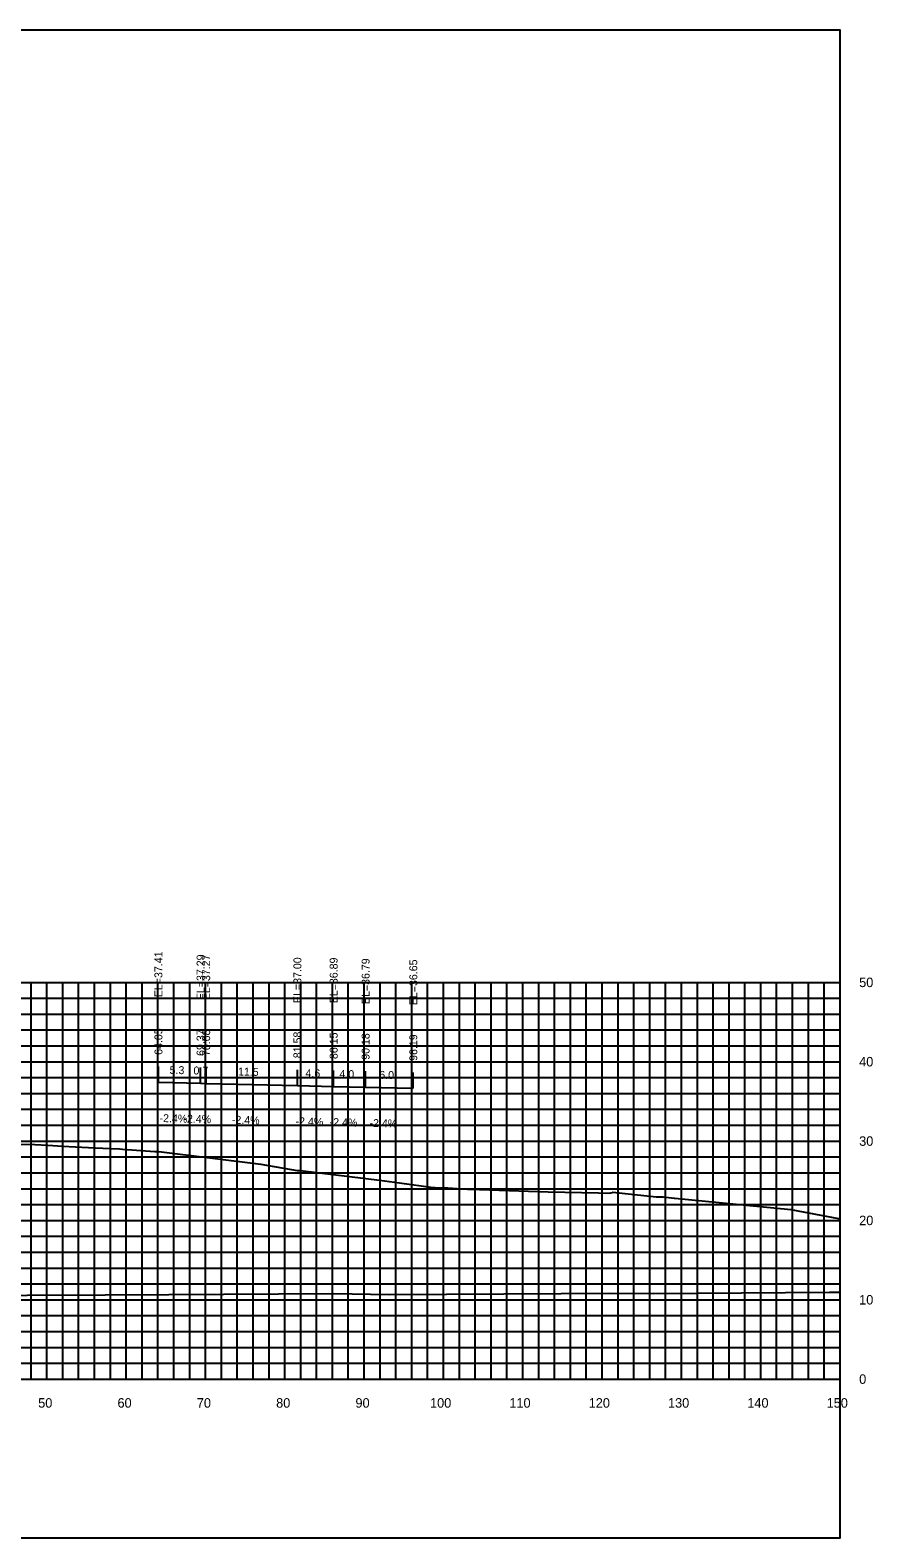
# Model space of a CAD drawing. Extents: x 1800880 to 1818864, y 245271 to 250560.
# Drawn here: x 1812467 to 1812573.2, y 248144.1 to 248334.1 of the extents above; entities that cross this region are included whole.
import ezdxf

# ---------------------------------------------------------------- set-up
doc = ezdxf.new("R2010")
doc.units = 0
for name, color, linetype in [('33', 7, 'Continuous'), ('ANNO-TXT', 7, 'Continuous'), ('CL-CNST', 7, 'Continuous'), ('DESIGN - DRAINAGE - Bridges', 7, 'Continuous'), ('Level 37', 7, 'Continuous'), ('Level 46', 7, 'Continuous'), ('Level 62', 7, 'Continuous'), ('SHT-BDR', 7, 'Continuous')]:
    doc.layers.add(name, color=color, linetype=linetype)

msp = doc.modelspace()

# ---------------------------------------------------------------- linework, layer by layer
at = {"layer": 'CL-CNST'}
msp.add_lwpolyline([(1812462.49, 248193.72), (1812467.59, 248193.67), (1812467.59, 248193.67), (1812469.23, 248193.58), (1812471.09, 248193.45), (1812474.38, 248193.28), (1812477.07, 248193.15), (1812478.26, 248193.1), (1812478.63, 248193.08), (1812482.71, 248192.78), (1812483.15, 248192.78), (1812483.25, 248192.78), (1812496.07, 248191.16), (1812500.67, 248190.39), (1812500.8, 248190.39), (1812501.16, 248190.39), (1812501.41, 248190.35), (1812511.06, 248189.18), (1812513.58, 248188.83), (1812517.81, 248188.25), (1812518.02, 248188.22), (1812518.03, 248188.22), (1812518.1, 248188.21), (1812518.17, 248188.21), (1812518.24, 248188.21), (1812518.3, 248188.2), (1812518.36, 248188.2), (1812518.41, 248188.2), (1812518.47, 248188.19), (1812518.52, 248188.19), (1812518.56, 248188.19), (1812518.58, 248188.19), (1812519.65, 248188.2), (1812521.43, 248188.06), (1812521.5, 248188.07), (1812521.5, 248188.07), (1812521.51, 248188.07), (1812521.51, 248188.07), (1812521.54, 248188.07), (1812521.56, 248188.07), (1812521.65, 248188.07), (1812521.65, 248188.07), (1812522.11, 248188.05), (1812522.15, 248188.04), (1812522.37, 248188.02), (1812522.43, 248188.02), (1812532.33, 248187.68), (1812538.67, 248187.58), (1812540.02, 248187.52), (1812540.42, 248187.62), (1812540.46, 248187.63), (1812545.94, 248187.06), (1812546.83, 248187.05), (1812548.21, 248186.89), (1812548.27, 248186.89), (1812562.89, 248185.47), (1812568.92, 248184.33), (1812569.12, 248184.32)], dxfattribs=at)
at = {"layer": 'DESIGN - DRAINAGE - Bridges'}
for p, q in [((1812569.12, 248164.09), (1812569.12, 248214.09)), ((1812569.18, 248214.09), (1812569.12, 248214.09)), ((1812569.18, 248204.09), (1812569.12, 248204.09)), ((1812569.18, 248194.09), (1812569.12, 248194.09)), ((1812569.18, 248184.09), (1812569.12, 248184.09)), ((1812569.18, 248174.09), (1812569.12, 248174.09)), ((1812269.12, 248164.09), (1812569.12, 248164.09)), ((1812469.12, 248164.03), (1812469.12, 248164.09)), ((1812479.12, 248164.03), (1812479.12, 248164.09)), ((1812489.12, 248164.03), (1812489.12, 248164.09)), ((1812499.12, 248164.03), (1812499.12, 248164.09)), ((1812509.12, 248164.03), (1812509.12, 248164.09)), ((1812519.12, 248164.03), (1812519.12, 248164.09)), ((1812529.12, 248164.03), (1812529.12, 248164.09)), ((1812539.12, 248164.03), (1812539.12, 248164.09)), ((1812549.12, 248164.03), (1812549.12, 248164.09)), ((1812559.12, 248164.03), (1812559.12, 248164.09)), ((1812569.12, 248164.03), (1812569.12, 248164.09)), ((1812569.18, 248164.09), (1812569.12, 248164.09))]:
    msp.add_line(p, q, dxfattribs=at)
at = {"layer": 'Level 37'}
for p, q in [((1812483.18, 248201.5), (1812483.18, 248203.5)), ((1812488.49, 248201.37), (1812488.49, 248203.37)), ((1812489.2, 248201.36), (1812489.2, 248203.36)), ((1812500.7, 248201.08), (1812500.7, 248203.08)), ((1812505.27, 248200.98), (1812505.27, 248202.98)), ((1812509.3, 248200.88), (1812509.3, 248202.88)), ((1812515.31, 248200.74), (1812515.31, 248202.74))]:
    msp.add_line(p, q, dxfattribs=at)
msp.add_lwpolyline([(1812269.12, 248144.09), (1812569.12, 248144.09), (1812569.12, 248334.09), (1812269.12, 248334.09)], close=True, dxfattribs=at)
at = {"layer": 'Level 46'}
for p, q in [((1812269.12, 248214.09), (1812569.12, 248214.09)), ((1812467.12, 248164.09), (1812467.12, 248214.09)), ((1812469.12, 248164.09), (1812469.12, 248214.09)), ((1812471.12, 248164.09), (1812471.12, 248214.09)), ((1812473.12, 248164.09), (1812473.12, 248214.09)), ((1812475.12, 248164.09), (1812475.12, 248214.09)), ((1812477.12, 248164.09), (1812477.12, 248214.09)), ((1812479.12, 248164.09), (1812479.12, 248214.09)), ((1812481.12, 248164.09), (1812481.12, 248214.09)), ((1812483.12, 248164.09), (1812483.12, 248214.09)), ((1812485.12, 248164.09), (1812485.12, 248214.09)), ((1812487.12, 248164.09), (1812487.12, 248214.09)), ((1812489.12, 248164.09), (1812489.12, 248214.09)), ((1812491.12, 248164.09), (1812491.12, 248214.09)), ((1812493.12, 248164.09), (1812493.12, 248214.09)), ((1812495.12, 248164.09), (1812495.12, 248214.09)), ((1812497.12, 248164.09), (1812497.12, 248214.09)), ((1812499.12, 248164.09), (1812499.12, 248214.09)), ((1812501.12, 248164.09), (1812501.12, 248214.09)), ((1812503.12, 248164.09), (1812503.12, 248214.09)), ((1812505.12, 248164.09), (1812505.12, 248214.09)), ((1812507.12, 248164.09), (1812507.12, 248214.09)), ((1812509.12, 248164.09), (1812509.12, 248214.09)), ((1812511.12, 248164.09), (1812511.12, 248214.09)), ((1812513.12, 248164.09), (1812513.12, 248214.09)), ((1812515.12, 248164.09), (1812515.12, 248214.09)), ((1812517.12, 248164.09), (1812517.12, 248214.09)), ((1812519.12, 248164.09), (1812519.12, 248214.09)), ((1812521.12, 248164.09), (1812521.12, 248214.09)), ((1812523.12, 248164.09), (1812523.12, 248214.09)), ((1812525.12, 248164.09), (1812525.12, 248214.09)), ((1812527.12, 248164.09), (1812527.12, 248214.09)), ((1812529.12, 248164.09), (1812529.12, 248214.09)), ((1812531.12, 248164.09), (1812531.12, 248214.09)), ((1812533.12, 248164.09), (1812533.12, 248214.09)), ((1812535.12, 248164.09), (1812535.12, 248214.09)), ((1812537.12, 248164.09), (1812537.12, 248214.09)), ((1812539.12, 248164.09), (1812539.12, 248214.09)), ((1812541.12, 248164.09), (1812541.12, 248214.09)), ((1812543.12, 248164.09), (1812543.12, 248214.09)), ((1812545.12, 248164.09), (1812545.12, 248214.09)), ((1812547.12, 248164.09), (1812547.12, 248214.09)), ((1812549.12, 248164.09), (1812549.12, 248214.09)), ((1812551.12, 248164.09), (1812551.12, 248214.09)), ((1812553.12, 248164.09), (1812553.12, 248214.09)), ((1812555.12, 248164.09), (1812555.12, 248214.09)), ((1812557.12, 248164.09), (1812557.12, 248214.09)), ((1812559.12, 248164.09), (1812559.12, 248214.09)), ((1812561.12, 248164.09), (1812561.12, 248214.09)), ((1812563.12, 248164.09), (1812563.12, 248214.09)), ((1812565.12, 248164.09), (1812565.12, 248214.09)), ((1812567.12, 248164.09), (1812567.12, 248214.09)), ((1812569.12, 248164.09), (1812569.12, 248214.09)), ((1812269.12, 248212.09), (1812569.12, 248212.09)), ((1812269.12, 248210.09), (1812569.12, 248210.09)), ((1812269.12, 248208.09), (1812569.12, 248208.09)), ((1812269.12, 248206.09), (1812569.12, 248206.09)), ((1812269.12, 248204.09), (1812569.12, 248204.09)), ((1812269.12, 248202.09), (1812569.12, 248202.09)), ((1812269.12, 248200.09), (1812569.12, 248200.09)), ((1812269.12, 248198.09), (1812569.12, 248198.09)), ((1812269.12, 248196.09), (1812569.12, 248196.09)), ((1812269.12, 248194.09), (1812569.12, 248194.09)), ((1812269.12, 248192.09), (1812569.12, 248192.09)), ((1812269.12, 248190.09), (1812569.12, 248190.09)), ((1812269.12, 248188.09), (1812569.12, 248188.09)), ((1812269.12, 248186.09), (1812569.12, 248186.09)), ((1812269.12, 248184.09), (1812569.12, 248184.09)), ((1812269.12, 248182.09), (1812569.12, 248182.09)), ((1812269.12, 248180.09), (1812569.12, 248180.09)), ((1812269.12, 248178.09), (1812569.12, 248178.09)), ((1812269.12, 248176.09), (1812569.12, 248176.09)), ((1812269.12, 248174.09), (1812569.12, 248174.09)), ((1812269.12, 248172.09), (1812569.12, 248172.09)), ((1812269.12, 248170.09), (1812569.12, 248170.09)), ((1812269.12, 248168.09), (1812569.12, 248168.09)), ((1812269.12, 248166.09), (1812569.12, 248166.09)), ((1812269.12, 248164.09), (1812569.12, 248164.09))]:
    msp.add_line(p, q, dxfattribs=at)
at = {"layer": 'Level 62'}
for points in [[(1812483.18, 248201.5), (1812488.49, 248201.37), (1812489.2, 248201.36), (1812500.7, 248201.08), (1812505.27, 248200.98), (1812509.3, 248200.88), (1812515.31, 248200.74)], [(1812269.12, 248175.45), (1812290.21, 248175.25), (1812297.9, 248175.21), (1812317.96, 248175.06), (1812328.83, 248175.02), (1812345.72, 248174.86), (1812359.1, 248174.84), (1812373.47, 248174.75), (1812388.89, 248174.75), (1812401.23, 248174.66), (1812418.33, 248174.68), (1812428.99, 248174.61), (1812447.51, 248174.67), (1812456.74, 248174.64), (1812476.47, 248174.73), (1812484.5, 248174.74), (1812505.27, 248174.86), (1812512.25, 248174.74), (1812533.94, 248174.87), (1812540.01, 248174.93), (1812545.6, 248174.89), (1812567.76, 248175.03), (1812569.12, 248175.05)]]:
    msp.add_lwpolyline(points, dxfattribs=at)

# ---------------------------------------------------------------- texts
for s, p in [('50', (1812468.02, 248160.49)), ('60', (1812478.02, 248160.49)), ('70', (1812488.02, 248160.49)), ('80', (1812498.02, 248160.49)), ('90', (1812508.02, 248160.49)), ('100', (1812517.42, 248160.49)), ('110', (1812527.42, 248160.49)), ('120', (1812537.42, 248160.49)), ('130', (1812547.42, 248160.49)), ('140', (1812557.42, 248160.49)), ('150', (1812567.42, 248160.49))]:
    msp.add_text(s, height=1.2).set_placement(p)
at = {"layer": '33'}
for s, p in [('50', (1812571.52, 248213.49)), ('40', (1812571.52, 248203.49)), ('30', (1812571.52, 248193.49)), ('20', (1812571.52, 248183.49)), ('10', (1812571.52, 248173.49)), ('0', (1812571.52, 248163.49))]:
    msp.add_text(s, height=1.2, dxfattribs=at).set_placement(p)
at = {"layer": 'ANNO-TXT'}
for s, p in [('5.3', (1812484.58, 248202.56)), ('0.7', (1812487.59, 248202.49)), ('11.5', (1812493.2, 248202.36)), ('4.6', (1812501.71, 248202.16)), ('4.0', (1812505.99, 248202.06)), ('6.0', (1812511.01, 248201.94)), ('-2.4%', (1812483.31, 248196.49)), ('-2.4%', (1812486.32, 248196.42)), ('-2.4%', (1812492.43, 248196.28)), ('-2.4%', (1812500.46, 248196.09)), ('-2.4%', (1812504.76, 248195.99)), ('-2.4%', (1812509.78, 248195.87))]:
    msp.add_text(s, height=1, rotation=358.6451, dxfattribs=at).set_placement(p)
at = {"layer": 'SHT-BDR'}
for s, p in [('EL=37.41', (1812483.68, 248212.22)), ('EL=37.29', (1812488.99, 248211.84)), ('EL=37.27', (1812489.7, 248211.83)), ('EL=37.00', (1812501.2, 248211.48)), ('EL=36.89', (1812505.77, 248211.45)), ('EL=36.79', (1812509.8, 248211.35)), ('EL=36.65', (1812515.81, 248211.21)), ('64.05', (1812483.68, 248204.95)), ('69.37', (1812488.99, 248204.82)), ('70.08', (1812489.7, 248204.8)), ('81.58', (1812501.2, 248204.53)), ('86.15', (1812505.77, 248204.42)), ('90.18', (1812509.8, 248204.33)), ('96.19', (1812515.81, 248204.19))]:
    msp.add_text(s, height=1, rotation=90, dxfattribs=at).set_placement(p)

doc.saveas('drawing.dxf')
